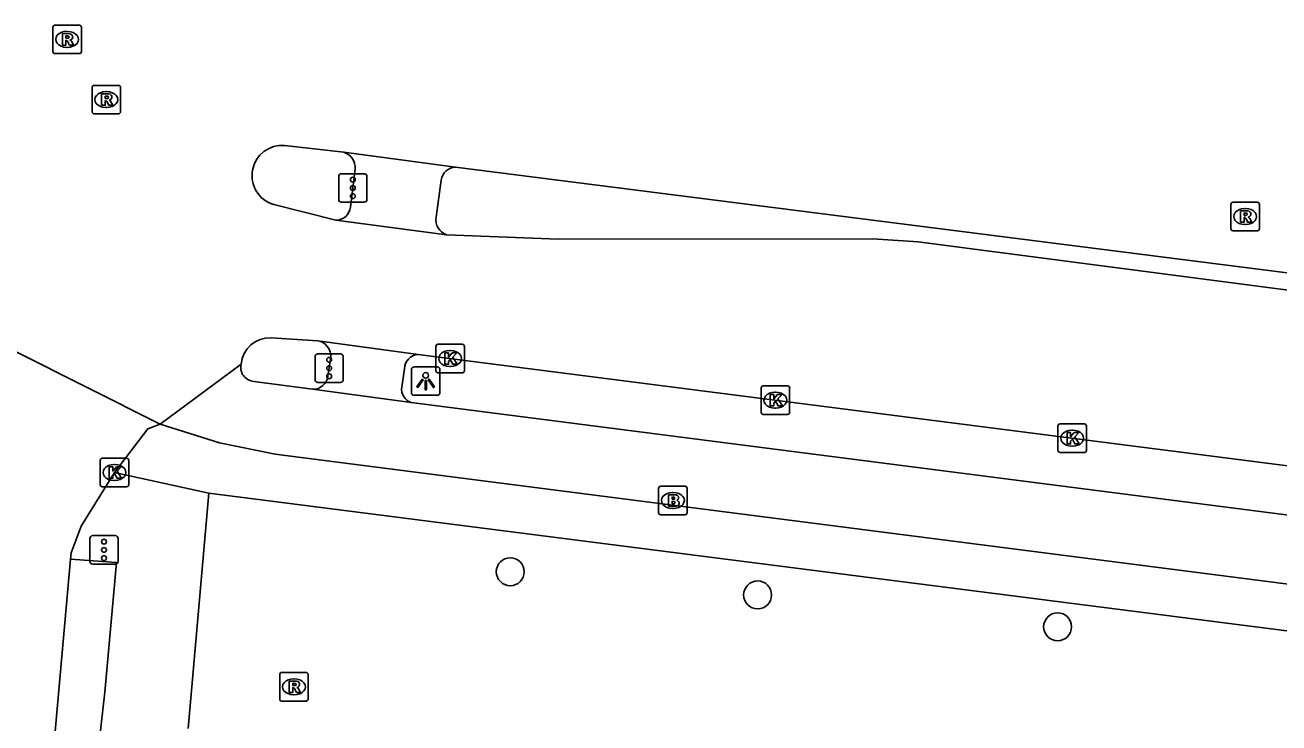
# Model space of a CAD drawing. Extents: x 159961 to 160856, y 382704 to 383353.
# Drawn here: x 160600.71 to 160644.67, y 383276.33 to 383300.79 of the extents above; entities that cross this region are included whole.
import ezdxf

# ---------------------------------------------------------------- set-up
doc = ezdxf.new("R2010")
doc.units = 0
for name, color, linetype in [('IMGEO_Boom', 7, 'Continuous'), ('IMGEO_Brandkraan', 7, 'Continuous'), ('IMGEO_Fietspad_open', 7, 'Continuous'), ('IMGEO_Kolk', 7, 'Continuous'), ('IMGEO_Lichtpunt', 7, 'Continuous'), ('IMGEO_Rijbaan_lokaal_gesloten', 7, 'Continuous'), ('IMGEO_Rijbaan_lokaal_open', 7, 'Continuous'), ('IMGEO_Rioolput', 7, 'Continuous'), ('IMGEO_Verkeersregelinstallatiepaal', 7, 'Continuous'), ('IMGEO_Voetpad_open', 7, 'Continuous')]:
    doc.layers.add(name, color=color, linetype=linetype)

msp = doc.modelspace()

# ---------------------------------------------------------------- linework, layer by layer
at = {"layer": 'IMGEO_Boom'}
for centre in [(160617.719, 383281.628), (160626.391, 383280.818), (160636.907, 383279.7)]:
    msp.add_circle(centre, 0.489, dxfattribs=at)
at = {"layer": 'IMGEO_Brandkraan'}
for p, q in [((160622.922, 383283.699), (160622.922, 383284.551)), ((160622.997, 383284.625), (160623.849, 383284.625)), ((160623.41, 383284.405), (160623.435, 383284.405)), ((160623.923, 383284.551), (160623.923, 383283.699)), ((160623.849, 383283.625), (160622.997, 383283.625)), ((160623.433, 383283.845), (160623.408, 383283.845))]:
    msp.add_line(p, q, dxfattribs=at)
for points in [[(160622.922, 383283.699), (160622.922, 383284.551)], [(160622.997, 383284.625), (160623.849, 383284.625)], [(160623.923, 383284.551), (160623.923, 383283.699)], [(160623.27, 383284.325), (160623.27, 383283.925), (160623.483, 383283.925)], [(160623.501, 383284.325), (160623.27, 383284.325)], [(160623.449, 383284.244), (160623.395, 383284.244), (160623.395, 383284.168)], [(160623.395, 383284.168), (160623.448, 383284.168)], [(160623.457, 383284.092), (160623.395, 383284.092), (160623.395, 383284.011)], [(160623.395, 383284.011), (160623.457, 383284.011)], [(160623.849, 383283.625), (160622.997, 383283.625)]]:
    msp.add_lwpolyline(points, dxfattribs=at)
for centre, radius, start, end in [((160622.999, 383284.549), 0.0765, 91.552, 178.448), ((160622.999, 383284.549), 0.0765, 91.552, 178.448), ((160623.847, 383284.549), 0.0765, 1.552, 88.448), ((160623.847, 383284.549), 0.0765, 1.552, 88.448), ((160623.45, 383284.206), 0.0379, 267.8285, 90.9355), ((160623.458, 383284.051), 0.0404, 269.8759, 90.5077), ((160623.489, 383284.176), 0.251, 268.6676, 293.5347), ((160623.505, 383284.18), 0.145, 59.4692, 91.5367), ((160623.53, 383284.227), 0.0922, 285.5137, 58.1501), ((160623.535, 383284.035), 0.105, 301.3115, 78.989), ((160622.999, 383283.701), 0.0765, 181.552, 268.448), ((160622.999, 383283.701), 0.0765, 181.552, 268.448), ((160623.847, 383283.701), 0.0765, 271.552, 358.448), ((160623.847, 383283.701), 0.0765, 271.552, 358.448)]:
    msp.add_arc(centre, radius, start, end, dxfattribs=at)
for centre, major_axis, ratio, start_param, end_param in [((160623.409, 383284.125), (-0.387, 0.002), 0.722429, 4.712389, 7.853982), ((160623.434, 383284.125), (-0.39, 0.002), 0.717154, 1.570796, 4.712389)]:
    msp.add_ellipse(centre, major_axis=major_axis, ratio=ratio, start_param=start_param, end_param=end_param, dxfattribs=at)
at = {"layer": 'IMGEO_Fietspad_open'}
for points in [[(160610.787, 383288.024), (160608.729, 383288.299)], [(160614.251, 383287.561), (160610.787, 383288.024)], [(160671.688, 383279.835), (160669.766, 383280.43), (160614.251, 383287.561)], [(160605.454, 383286.799), (160607.534, 383286.15), (160609.485, 383285.75), (160669.035, 383278.112)]]:
    msp.add_lwpolyline(points, dxfattribs=at)
msp.add_arc((160608.772, 383288.798), 0.501, 167.6666, 265.0376, dxfattribs=at)
at = {"layer": 'IMGEO_Kolk'}
for p, q in [((160615.112, 383288.674), (160615.112, 383289.526)), ((160615.187, 383289.6), (160616.039, 383289.6)), ((160615.6, 383289.38), (160615.625, 383289.38)), ((160616.113, 383289.526), (160616.113, 383288.674)), ((160615.623, 383288.82), (160615.598, 383288.82)), ((160616.039, 383288.6), (160615.187, 383288.6)), ((160626.514, 383287.215), (160626.514, 383288.067)), ((160626.589, 383288.141), (160627.441, 383288.141)), ((160627.002, 383287.921), (160627.027, 383287.921)), ((160627.515, 383288.067), (160627.515, 383287.215)), ((160627.441, 383287.141), (160626.589, 383287.141)), ((160627.025, 383287.361), (160627, 383287.361)), ((160636.919, 383285.883), (160636.919, 383286.735)), ((160636.994, 383286.809), (160637.846, 383286.809)), ((160637.407, 383286.589), (160637.432, 383286.589)), ((160637.92, 383286.735), (160637.92, 383285.883)), ((160637.846, 383285.809), (160636.994, 383285.809)), ((160637.43, 383286.029), (160637.405, 383286.029)), ((160603.345, 383284.681), (160603.345, 383285.533)), ((160603.42, 383285.607), (160604.272, 383285.607)), ((160603.833, 383285.387), (160603.858, 383285.387)), ((160604.346, 383285.533), (160604.346, 383284.681)), ((160603.856, 383284.827), (160603.831, 383284.827)), ((160604.272, 383284.607), (160603.42, 383284.607))]:
    msp.add_line(p, q, dxfattribs=at)
for points in [[(160615.112, 383288.674), (160615.112, 383289.526)], [(160615.187, 383289.6), (160616.039, 383289.6)], [(160615.433, 383289.3), (160615.556, 383289.3), (160615.556, 383289.149), (160615.686, 383289.3), (160615.85, 383289.3), (160615.704, 383289.149), (160615.857, 383288.9), (160615.705, 383288.9), (160615.62, 383289.064), (160615.556, 383288.997), (160615.556, 383288.9), (160615.433, 383288.9), (160615.433, 383289.3)], [(160616.113, 383289.526), (160616.113, 383288.674)], [(160616.039, 383288.6), (160615.187, 383288.6)], [(160626.514, 383287.215), (160626.514, 383288.067)], [(160626.589, 383288.141), (160627.441, 383288.141)], [(160627.515, 383288.067), (160627.515, 383287.215)], [(160626.835, 383287.841), (160626.958, 383287.841), (160626.958, 383287.69), (160627.088, 383287.841), (160627.252, 383287.841), (160627.106, 383287.69), (160627.259, 383287.441), (160627.107, 383287.441), (160627.022, 383287.605), (160626.958, 383287.538), (160626.958, 383287.441), (160626.835, 383287.441), (160626.835, 383287.841)], [(160627.441, 383287.141), (160626.589, 383287.141)], [(160636.919, 383285.883), (160636.919, 383286.735)], [(160636.994, 383286.809), (160637.846, 383286.809)], [(160637.92, 383286.735), (160637.92, 383285.883)], [(160637.24, 383286.509), (160637.363, 383286.509), (160637.363, 383286.358), (160637.493, 383286.509), (160637.657, 383286.509), (160637.511, 383286.358), (160637.664, 383286.109), (160637.512, 383286.109), (160637.427, 383286.273), (160637.363, 383286.206), (160637.363, 383286.109), (160637.24, 383286.109), (160637.24, 383286.509)], [(160637.846, 383285.809), (160636.994, 383285.809)], [(160603.345, 383284.681), (160603.345, 383285.533)], [(160603.42, 383285.607), (160604.272, 383285.607)], [(160603.666, 383285.307), (160603.789, 383285.307), (160603.789, 383285.156), (160603.919, 383285.307), (160604.083, 383285.307), (160603.937, 383285.156), (160604.09, 383284.907), (160603.938, 383284.907), (160603.853, 383285.071), (160603.789, 383285.004), (160603.789, 383284.907), (160603.666, 383284.907), (160603.666, 383285.307)], [(160604.346, 383285.533), (160604.346, 383284.681)], [(160604.272, 383284.607), (160603.42, 383284.607)]]:
    msp.add_lwpolyline(points, dxfattribs=at)
for centre, start, end in [((160615.189, 383289.524), 91.552, 178.448), ((160615.189, 383289.524), 91.552, 178.448), ((160616.037, 383289.524), 1.552, 88.448), ((160616.037, 383289.524), 1.552, 88.448), ((160615.189, 383288.676), 181.552, 268.448), ((160615.189, 383288.676), 181.552, 268.448), ((160616.037, 383288.676), 271.552, 358.448), ((160616.037, 383288.676), 271.552, 358.448), ((160626.591, 383288.065), 91.552, 178.448), ((160626.591, 383288.065), 91.552, 178.448), ((160627.439, 383288.065), 1.552, 88.448), ((160627.439, 383288.065), 1.552, 88.448), ((160626.591, 383287.217), 181.552, 268.448), ((160626.591, 383287.217), 181.552, 268.448), ((160627.439, 383287.217), 271.552, 358.448), ((160627.439, 383287.217), 271.552, 358.448), ((160636.996, 383286.733), 91.552, 178.448), ((160636.996, 383286.733), 91.552, 178.448), ((160637.844, 383286.733), 1.552, 88.448), ((160637.844, 383286.733), 1.552, 88.448), ((160636.996, 383285.885), 181.552, 268.448), ((160636.996, 383285.885), 181.552, 268.448), ((160637.844, 383285.885), 271.552, 358.448), ((160637.844, 383285.885), 271.552, 358.448), ((160603.422, 383285.531), 91.552, 178.448), ((160603.422, 383285.531), 91.552, 178.448), ((160604.27, 383285.531), 1.552, 88.448), ((160604.27, 383285.531), 1.552, 88.448), ((160603.422, 383284.683), 181.552, 268.448), ((160603.422, 383284.683), 181.552, 268.448), ((160604.27, 383284.683), 271.552, 358.448), ((160604.27, 383284.683), 271.552, 358.448)]:
    msp.add_arc(centre, 0.0765, start, end, dxfattribs=at)
for centre, major_axis, ratio, start_param, end_param in [((160615.599, 383289.1), (-0.387, 0.002), 0.722429, 4.712389, 7.853982), ((160615.624, 383289.1), (-0.39, 0.002), 0.717154, 1.570796, 4.712389), ((160627.001, 383287.641), (-0.387, 0.002), 0.722429, 4.712389, 7.853982), ((160627.026, 383287.641), (-0.39, 0.002), 0.717154, 1.570796, 4.712389), ((160637.406, 383286.309), (-0.387, 0.002), 0.722429, 4.712389, 7.853982), ((160637.431, 383286.309), (-0.39, 0.002), 0.717154, 1.570796, 4.712389), ((160603.832, 383285.107), (-0.387, 0.002), 0.722429, 4.712389, 7.853982), ((160603.857, 383285.107), (-0.39, 0.002), 0.717154, 1.570796, 4.712389)]:
    msp.add_ellipse(centre, major_axis=major_axis, ratio=ratio, start_param=start_param, end_param=end_param, dxfattribs=at)
at = {"layer": 'IMGEO_Lichtpunt'}
for p, q in [((160615.16, 383288.808), (160614.352, 383288.808)), ((160615.16, 383288.808), (160614.352, 383288.808)), ((160614.258, 383288.713), (160614.258, 383287.906)), ((160614.258, 383288.713), (160614.258, 383287.906)), ((160615.254, 383287.906), (160615.254, 383288.713)), ((160615.254, 383287.906), (160615.254, 383288.713)), ((160614.352, 383287.812), (160615.16, 383287.812)), ((160614.352, 383287.812), (160615.16, 383287.812))]:
    msp.add_line(p, q, dxfattribs=at)
for points in [[(160614.632, 383288.377), (160614.671, 383288.349), (160614.483, 383288.087), (160614.445, 383288.114), (160614.632, 383288.377)], [(160614.734, 383288.329), (160614.781, 383288.329), (160614.781, 383288.007), (160614.734, 383288.007), (160614.734, 383288.329)], [(160614.844, 383288.349), (160614.882, 383288.376), (160615.069, 383288.114), (160615.03, 383288.086), (160614.844, 383288.349)]]:
    msp.add_lwpolyline(points, dxfattribs=at)
msp.add_circle((160614.757, 383288.511), 0.0994, dxfattribs=at)
for centre, start, end in [((160614.352, 383288.713), 90, 180), ((160614.352, 383288.713), 90, 180), ((160615.16, 383288.713), 0, 90), ((160615.16, 383288.713), 0, 90), ((160614.352, 383287.906), 180, 270), ((160614.352, 383287.906), 180, 270), ((160615.16, 383287.906), 270, 0), ((160615.16, 383287.906), 270, 360)]:
    msp.add_arc(centre, 0.0946, start, end, dxfattribs=at)
at = {"layer": 'IMGEO_Rijbaan_lokaal_gesloten'}
for points in [[(160609.812, 383296.57), (160611.89, 383296.329)], [(160611.89, 383296.329), (160615.807, 383295.812)], [(160615.807, 383295.812), (160654.698, 383290.863)], [(160611.601, 383293.948), (160609.429, 383294.497)], [(160615.485, 383293.437), (160611.601, 383293.948)], [(160672.817, 383287.86), (160632.018, 383293.193), (160630.433, 383293.3), (160619.409, 383293.284), (160615.485, 383293.437)], [(160597.738, 383290.663), (160605.454, 383286.799)], [(160609.344, 383289.822), (160610.981, 383289.726)], [(160610.981, 383289.726), (160614.488, 383289.244)], [(160614.488, 383289.244), (160671.978, 383281.886)], [(160605.454, 383286.799), (160608.283, 383288.905)]]:
    msp.add_lwpolyline(points, dxfattribs=at)
for centre, radius, start, end in [((160609.73, 383295.513), 1.06, 85.5806, 253.484), ((160609.281, 383288.822), 1.002, 86.3997, 175.2726)]:
    msp.add_arc(centre, radius, start, end, dxfattribs=at)
at = {"layer": 'IMGEO_Rijbaan_lokaal_open'}
for points in [[(160603.846, 383285.107), (160605.014, 383286.637), (160605.454, 383286.799)], [(160602.304, 383282.068), (160602.324, 383282.29), (160602.685, 383283.223), (160603.846, 383285.107)], [(160600.971, 383266.589), (160601.794, 383276.303), (160602.304, 383282.068)]]:
    msp.add_lwpolyline(points, dxfattribs=at)
at = {"layer": 'IMGEO_Rioolput'}
for p, q in [((160601.686, 383299.86), (160601.686, 383300.712)), ((160601.761, 383300.786), (160602.613, 383300.786)), ((160602.687, 383300.712), (160602.687, 383299.86)), ((160602.174, 383300.566), (160602.199, 383300.566)), ((160602.613, 383299.786), (160601.761, 383299.786)), ((160602.197, 383300.006), (160602.172, 383300.006)), ((160603.06, 383297.749), (160603.06, 383298.601)), ((160603.135, 383298.675), (160603.987, 383298.675)), ((160603.548, 383298.455), (160603.573, 383298.455)), ((160604.061, 383298.601), (160604.061, 383297.749)), ((160603.987, 383297.675), (160603.135, 383297.675)), ((160603.571, 383297.895), (160603.546, 383297.895)), ((160642.983, 383293.651), (160642.983, 383294.503)), ((160643.058, 383294.577), (160643.91, 383294.577)), ((160643.984, 383294.503), (160643.984, 383293.651)), ((160643.471, 383294.357), (160643.496, 383294.357)), ((160643.494, 383293.797), (160643.469, 383293.797)), ((160643.91, 383293.577), (160643.058, 383293.577)), ((160609.638, 383277.174), (160609.638, 383278.026)), ((160609.713, 383278.1), (160610.565, 383278.1)), ((160610.126, 383277.88), (160610.151, 383277.88)), ((160610.639, 383278.026), (160610.639, 383277.174)), ((160610.565, 383277.1), (160609.713, 383277.1)), ((160610.149, 383277.32), (160610.124, 383277.32))]:
    msp.add_line(p, q, dxfattribs=at)
for points in [[(160601.686, 383299.86), (160601.686, 383300.712)], [(160601.761, 383300.786), (160602.613, 383300.786)], [(160602.687, 383300.712), (160602.687, 383299.86)], [(160602.275, 383300.484), (160602.023, 383300.486), (160602.023, 383300.086)], [(160602.023, 383300.086), (160602.147, 383300.086), (160602.147, 383300.248), (160602.158, 383300.248)], [(160602.201, 383300.405), (160602.147, 383300.405), (160602.147, 383300.324)], [(160602.147, 383300.324), (160602.199, 383300.324)], [(160602.205, 383300.219), (160602.276, 383300.086), (160602.416, 383300.086), (160602.351, 383300.212)], [(160602.613, 383299.786), (160601.761, 383299.786)], [(160603.06, 383297.749), (160603.06, 383298.601)], [(160603.135, 383298.675), (160603.987, 383298.675)], [(160604.061, 383298.601), (160604.061, 383297.749)], [(160603.649, 383298.373), (160603.397, 383298.375), (160603.397, 383297.975)], [(160603.397, 383297.975), (160603.521, 383297.975), (160603.521, 383298.137), (160603.532, 383298.137)], [(160603.575, 383298.294), (160603.521, 383298.294), (160603.521, 383298.213)], [(160603.521, 383298.213), (160603.573, 383298.213)], [(160603.579, 383298.108), (160603.65, 383297.975), (160603.79, 383297.975), (160603.725, 383298.101)], [(160603.987, 383297.675), (160603.135, 383297.675)], [(160642.983, 383293.651), (160642.983, 383294.503)], [(160643.058, 383294.577), (160643.91, 383294.577)], [(160643.984, 383294.503), (160643.984, 383293.651)], [(160643.572, 383294.275), (160643.32, 383294.277), (160643.32, 383293.877)], [(160643.32, 383293.877), (160643.444, 383293.877), (160643.444, 383294.039), (160643.455, 383294.039)], [(160643.498, 383294.196), (160643.444, 383294.196), (160643.444, 383294.115)], [(160643.444, 383294.115), (160643.496, 383294.115)], [(160643.502, 383294.01), (160643.573, 383293.877), (160643.713, 383293.877), (160643.648, 383294.003)], [(160643.91, 383293.577), (160643.058, 383293.577)], [(160609.638, 383277.174), (160609.638, 383278.026)], [(160609.713, 383278.1), (160610.565, 383278.1)], [(160610.227, 383277.798), (160609.975, 383277.8), (160609.975, 383277.4)], [(160610.639, 383278.026), (160610.639, 383277.174)], [(160609.975, 383277.4), (160610.099, 383277.4), (160610.099, 383277.562), (160610.11, 383277.562)], [(160610.153, 383277.719), (160610.099, 383277.719), (160610.099, 383277.638)], [(160610.099, 383277.638), (160610.151, 383277.638)], [(160610.157, 383277.533), (160610.228, 383277.4), (160610.368, 383277.4), (160610.303, 383277.526)], [(160610.565, 383277.1), (160609.713, 383277.1)]]:
    msp.add_lwpolyline(points, dxfattribs=at)
for centre, radius, start, end in [((160601.763, 383300.71), 0.0765, 91.552, 178.448), ((160601.763, 383300.71), 0.0765, 91.552, 178.448), ((160602.611, 383300.71), 0.0765, 1.552, 88.448), ((160602.611, 383300.71), 0.0765, 1.552, 88.448), ((160602.157, 383300.195), 0.0533, 26.0293, 88.6989), ((160602.183, 383300.513), 0.19, 274.7715, 282.9687), ((160602.207, 383300.309), 0.0964, 77.0061, 93.1865), ((160602.221, 383300.366), 0.0378, 276.6634, 79.6772), ((160602.274, 383300.374), 0.109, 350.3612, 89.416), ((160602.272, 383300.374), 0.112, 277.5842, 350.9817), ((160602.256, 383300.159), 0.108, 29.5134, 73.7905), ((160601.763, 383299.862), 0.0765, 181.552, 268.448), ((160601.763, 383299.862), 0.0765, 181.552, 268.448), ((160602.611, 383299.862), 0.0765, 271.552, 358.448), ((160602.611, 383299.862), 0.0765, 271.552, 358.448), ((160603.137, 383298.599), 0.0765, 91.552, 178.448), ((160603.137, 383298.599), 0.0765, 91.552, 178.448), ((160603.985, 383298.599), 0.0765, 1.552, 88.448), ((160603.985, 383298.599), 0.0765, 1.552, 88.448), ((160603.531, 383298.084), 0.0533, 26.0293, 88.6989), ((160603.557, 383298.402), 0.19, 274.7715, 282.9687), ((160603.581, 383298.198), 0.0964, 77.0061, 93.1865), ((160603.595, 383298.255), 0.0378, 276.6634, 79.6772), ((160603.648, 383298.263), 0.109, 350.3612, 89.416), ((160603.646, 383298.263), 0.112, 277.5842, 350.9817), ((160603.63, 383298.048), 0.108, 29.5134, 73.7905), ((160603.137, 383297.751), 0.0765, 181.552, 268.448), ((160603.137, 383297.751), 0.0765, 181.552, 268.448), ((160603.985, 383297.751), 0.0765, 271.552, 358.448), ((160603.985, 383297.751), 0.0765, 271.552, 358.448), ((160643.06, 383294.501), 0.0765, 91.552, 178.448), ((160643.06, 383294.501), 0.0765, 91.552, 178.448), ((160643.908, 383294.501), 0.0765, 1.552, 88.448), ((160643.908, 383294.501), 0.0765, 1.552, 88.448), ((160643.454, 383293.986), 0.0533, 26.0293, 88.6989), ((160643.48, 383294.304), 0.19, 274.7715, 282.9687), ((160643.504, 383294.1), 0.0964, 77.0061, 93.1865), ((160643.518, 383294.157), 0.0378, 276.6634, 79.6772), ((160643.571, 383294.165), 0.109, 350.3612, 89.416), ((160643.569, 383294.165), 0.112, 277.5842, 350.9817), ((160643.553, 383293.95), 0.108, 29.5134, 73.7905), ((160643.06, 383293.653), 0.0765, 181.552, 268.448), ((160643.06, 383293.653), 0.0765, 181.552, 268.448), ((160643.908, 383293.653), 0.0765, 271.552, 358.448), ((160643.908, 383293.653), 0.0765, 271.552, 358.448), ((160609.715, 383278.024), 0.0765, 91.552, 178.448), ((160609.715, 383278.024), 0.0765, 91.552, 178.448), ((160610.226, 383277.688), 0.109, 350.3612, 89.416), ((160610.563, 383278.024), 0.0765, 1.552, 88.448), ((160610.563, 383278.024), 0.0765, 1.552, 88.448), ((160610.109, 383277.509), 0.0533, 26.0293, 88.6989), ((160610.135, 383277.827), 0.19, 274.7715, 282.9687), ((160610.159, 383277.623), 0.0964, 77.0061, 93.1865), ((160610.173, 383277.68), 0.0378, 276.6634, 79.6772), ((160610.224, 383277.688), 0.112, 277.5842, 350.9817), ((160610.208, 383277.473), 0.108, 29.5134, 73.7905), ((160609.715, 383277.176), 0.0765, 181.552, 268.448), ((160609.715, 383277.176), 0.0765, 181.552, 268.448), ((160610.563, 383277.176), 0.0765, 271.552, 358.448), ((160610.563, 383277.176), 0.0765, 271.552, 358.448)]:
    msp.add_arc(centre, radius, start, end, dxfattribs=at)
for centre, major_axis, ratio, start_param, end_param in [((160602.173, 383300.286), (-0.387, 0.002), 0.722429, 4.712389, 7.853982), ((160602.198, 383300.286), (-0.39, 0.002), 0.717154, 1.570796, 4.712389), ((160603.547, 383298.175), (-0.387, 0.002), 0.722429, 4.712389, 7.853982), ((160603.572, 383298.175), (-0.39, 0.002), 0.717154, 1.570796, 4.712389), ((160643.47, 383294.077), (-0.387, 0.002), 0.722429, 4.712389, 7.853982), ((160643.495, 383294.077), (-0.39, 0.002), 0.717154, 1.570796, 4.712389), ((160610.125, 383277.6), (-0.387, 0.002), 0.722429, 4.712389, 7.853982), ((160610.15, 383277.6), (-0.39, 0.002), 0.717154, 1.570796, 4.712389)]:
    msp.add_ellipse(centre, major_axis=major_axis, ratio=ratio, start_param=start_param, end_param=end_param, dxfattribs=at)
at = {"layer": 'IMGEO_Verkeersregelinstallatiepaal'}
for p, q in [((160611.708, 383294.679), (160611.708, 383295.479)), ((160611.708, 383295.479), (160611.708, 383294.679)), ((160611.808, 383295.579), (160612.598, 383295.579)), ((160612.598, 383295.579), (160611.808, 383295.579)), ((160612.698, 383295.479), (160612.698, 383294.679)), ((160612.698, 383294.679), (160612.698, 383295.479)), ((160612.598, 383294.579), (160611.808, 383294.579)), ((160611.808, 383294.579), (160612.598, 383294.579)), ((160610.977, 383289.266), (160611.767, 383289.266)), ((160611.767, 383289.266), (160610.977, 383289.266)), ((160610.877, 383288.366), (160610.877, 383289.166)), ((160610.877, 383289.166), (160610.877, 383288.366)), ((160611.867, 383289.166), (160611.867, 383288.366)), ((160611.867, 383288.366), (160611.867, 383289.166)), ((160611.767, 383288.266), (160610.977, 383288.266)), ((160610.977, 383288.266), (160611.767, 383288.266)), ((160602.985, 383281.995), (160602.985, 383282.795)), ((160602.985, 383282.795), (160602.985, 383281.995)), ((160603.085, 383282.895), (160603.875, 383282.895)), ((160603.875, 383282.895), (160603.085, 383282.895)), ((160603.975, 383282.795), (160603.975, 383281.995)), ((160603.975, 383281.995), (160603.975, 383282.795)), ((160603.875, 383281.895), (160603.085, 383281.895)), ((160603.085, 383281.895), (160603.875, 383281.895))]:
    msp.add_line(p, q, dxfattribs=at)
for centre in [(160612.203, 383295.369), (160612.203, 383295.079), (160612.203, 383294.789), (160611.372, 383289.056), (160611.372, 383288.766), (160611.372, 383288.476), (160603.48, 383282.685), (160603.48, 383282.395), (160603.48, 383282.105)]:
    msp.add_circle(centre, 0.085, dxfattribs=at)
for centre, start, end in [((160611.808, 383295.479), 90, 180), ((160611.808, 383295.479), 90, 180), ((160612.598, 383295.479), 0, 90), ((160612.598, 383295.479), 360, 90), ((160611.808, 383294.679), 180, 270), ((160611.808, 383294.679), 180, 270), ((160612.598, 383294.679), 270, 0), ((160612.598, 383294.679), 270, 0), ((160610.977, 383289.166), 90, 180), ((160610.977, 383289.166), 90, 180), ((160611.767, 383289.166), 0, 90), ((160611.767, 383289.166), 360, 90), ((160610.977, 383288.366), 180, 270), ((160610.977, 383288.366), 180, 270), ((160611.767, 383288.366), 270, 0), ((160611.767, 383288.366), 270, 0), ((160603.085, 383282.795), 90, 180), ((160603.085, 383282.795), 90, 180), ((160603.875, 383282.795), 0, 90), ((160603.875, 383282.795), 360, 90), ((160603.085, 383281.995), 180, 270), ((160603.085, 383281.995), 180, 270), ((160603.875, 383281.995), 270, 0), ((160603.875, 383281.995), 270, 0)]:
    msp.add_arc(centre, 0.1, start, end, dxfattribs=at)
at = {"layer": 'IMGEO_Voetpad_open'}
for points in [[(160612.121, 383294.411), (160612.285, 383295.744)], [(160615.299, 383295.351), (160615.124, 383294.055)], [(160611.331, 383288.492), (160611.428, 383289.133)], [(160614.009, 383288.746), (160613.918, 383288.102)], [(160607.156, 383284.378), (160603.846, 383285.107)], [(160606.434, 383276.14), (160607.156, 383284.378)], [(160607.156, 383284.378), (160668.729, 383276.524)], [(160602.304, 383282.068), (160603.919, 383281.948), (160603.504, 383277.414), (160603.251, 383275.145), (160602.112, 383260.689), (160599.116, 383260.897)]]:
    msp.add_lwpolyline(points, dxfattribs=at)
for centre, radius, start, end in [((160611.711, 383295.782), 0.575, 356.1617, 71.8938), ((160615.827, 383295.279), 0.533, 92.1911, 172.2552), ((160611.614, 383294.457), 0.509, 268.5102, 354.8525), ((160615.68, 383293.966), 0.564, 170.8716, 249.7104), ((160610.869, 383289.177), 0.56, 355.5016, 78.5159), ((160614.537, 383288.717), 0.529, 95.3496, 176.8786), ((160610.804, 383288.554), 0.531, 268.1575, 353.253), ((160614.41, 383288.032), 0.497, 171.8893, 251.3376)]:
    msp.add_arc(centre, radius, start, end, dxfattribs=at)

doc.saveas('drawing.dxf')
